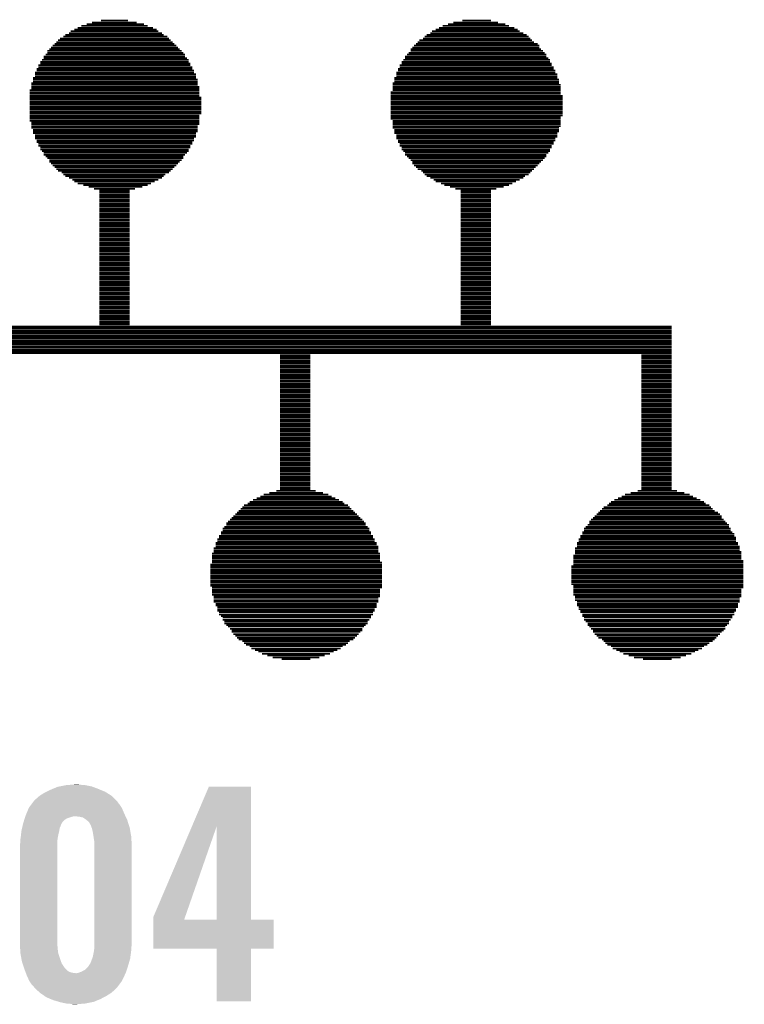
# Model space of a CAD drawing. Extents: x -9 to 122, y -9 to 65.
# Tile 272 of 308: x 95.98 to 100.47, y 28.24 to 34.35. Entities that reach past the tile are written whole.
import ezdxf

# ---------------------------------------------------------------- set-up
doc = ezdxf.new("R2010")
doc.units = 0
doc.layers.add('CLICKER_4_FOR_R7FA4M2A_V100_GTO', color=12, linetype='CONTINUOUS')

msp = doc.modelspace()

# ---------------------------------------------------------------- linework, layer by layer
at = {"layer": 'CLICKER_4_FOR_R7FA4M2A_V100_GTO', "const_width": 0.01016}
for points in [[(96.35744, 34.31286), (96.76892, 34.31286)], [(96.39046, 34.32302), (96.74606, 34.32302)], [(96.42348, 34.33318), (96.70034, 34.33318)], [(96.47936, 34.34588), (96.647, 34.34588)], [(98.59772, 34.31286), (99.0092, 34.31286)], [(98.63074, 34.32302), (98.98634, 34.32302)], [(98.66376, 34.33318), (98.94062, 34.33318)], [(98.71964, 34.34588), (98.89744, 34.34588)], [(96.25838, 34.25698), (96.86798, 34.25698)], [(96.28124, 34.26714), (96.85782, 34.26714)], [(96.2914, 34.27984), (96.83496, 34.27984)], [(96.31426, 34.29), (96.8248, 34.29)], [(96.33458, 34.30016), (96.80194, 34.30016)], [(98.49866, 34.25698), (99.11842, 34.25698)], [(98.52152, 34.26714), (99.0981, 34.26714)], [(98.53168, 34.27984), (99.07524, 34.27984)], [(98.55454, 34.29), (99.06254, 34.29)], [(98.57486, 34.30016), (99.04222, 34.30016)], [(96.17964, 34.19094), (96.94672, 34.19094)], [(96.19234, 34.2011), (96.93402, 34.2011)], [(96.2025, 34.21126), (96.92386, 34.21126)], [(96.21266, 34.22396), (96.91116, 34.22396)], [(96.22536, 34.23412), (96.901, 34.23412)], [(96.24568, 34.24682), (96.89084, 34.24682)], [(98.41992, 34.19094), (99.19716, 34.19094)], [(98.43262, 34.2011), (99.187, 34.2011)], [(98.44278, 34.21126), (99.16414, 34.21126)], [(98.45294, 34.22396), (99.15144, 34.22396)], [(98.4758, 34.23412), (99.14128, 34.23412)], [(98.48596, 34.24682), (99.13112, 34.24682)], [(96.13646, 34.13506), (97.00006, 34.13506)], [(96.14662, 34.15792), (96.97974, 34.15792)], [(96.14662, 34.14522), (96.9899, 34.14522)], [(96.15932, 34.16808), (96.96704, 34.16808)], [(96.16948, 34.17824), (96.95688, 34.17824)], [(98.37674, 34.13506), (99.24034, 34.13506)], [(98.3869, 34.14522), (99.23018, 34.14522)], [(98.3996, 34.16808), (99.20732, 34.16808)], [(98.3996, 34.15792), (99.22002, 34.15792)], [(98.40976, 34.17824), (99.19716, 34.17824)], [(96.09074, 34.06902), (97.03308, 34.06902)], [(96.10344, 34.08934), (97.02292, 34.08934)], [(96.10344, 34.07918), (97.03308, 34.07918)], [(96.1136, 34.10204), (97.02292, 34.10204)], [(96.12376, 34.12236), (97.00006, 34.12236)], [(96.12376, 34.1122), (97.01276, 34.1122)], [(98.33102, 34.06902), (99.27336, 34.06902)], [(98.34372, 34.08934), (99.2632, 34.08934)], [(98.34372, 34.07918), (99.27336, 34.07918)], [(98.35388, 34.10204), (99.2632, 34.10204)], [(98.36404, 34.12236), (99.24034, 34.12236)], [(98.36404, 34.1122), (99.25304, 34.1122)], [(96.07042, 34.0233), (97.05594, 34.0233)], [(96.07042, 34.01314), (97.06864, 34.01314)], [(96.08058, 34.04616), (97.04578, 34.04616)], [(96.08058, 34.036), (97.05594, 34.036)], [(96.09074, 34.05632), (97.04578, 34.05632)], [(98.3107, 34.0233), (99.29622, 34.0233)], [(98.3107, 34.01314), (99.30892, 34.01314)], [(98.32086, 34.04616), (99.28606, 34.04616)], [(98.32086, 34.036), (99.29622, 34.036)], [(98.33102, 34.05632), (99.28606, 34.05632)], [(96.04756, 33.95726), (97.0788, 33.95726)], [(96.04756, 33.9471), (97.0788, 33.9471)], [(96.05772, 33.99028), (97.06864, 33.99028)], [(96.05772, 33.98012), (97.0788, 33.98012)], [(96.05772, 33.96742), (97.0788, 33.96742)], [(96.07042, 34.00044), (97.06864, 34.00044)], [(98.28784, 33.95726), (99.31908, 33.95726)], [(98.28784, 33.9471), (99.32924, 33.9471)], [(98.298, 33.99028), (99.30892, 33.99028)], [(98.298, 33.98012), (99.31908, 33.98012)], [(98.298, 33.96742), (99.31908, 33.96742)], [(98.3107, 34.00044), (99.30892, 34.00044)], [(96.0374, 33.91408), (97.08896, 33.91408)], [(96.0374, 33.90138), (97.08896, 33.90138)], [(96.0374, 33.89122), (97.08896, 33.89122)], [(96.04756, 33.9344), (97.08896, 33.9344)], [(96.04756, 33.92424), (97.08896, 33.92424)], [(98.27514, 33.90138), (99.32924, 33.90138)], [(98.27514, 33.89122), (99.32924, 33.89122)], [(98.28784, 33.9344), (99.32924, 33.9344)], [(98.28784, 33.92424), (99.32924, 33.92424)], [(98.28784, 33.91408), (99.32924, 33.91408)], [(96.0374, 33.87852), (97.08896, 33.87852)], [(96.0374, 33.86836), (97.10166, 33.86836)], [(96.0374, 33.8582), (97.10166, 33.8582)], [(96.0374, 33.8455), (97.10166, 33.8455)], [(96.0374, 33.83534), (97.10166, 33.83534)], [(96.0374, 33.82518), (97.10166, 33.82518)], [(98.27514, 33.87852), (99.34194, 33.87852)], [(98.27514, 33.86836), (99.34194, 33.86836)], [(98.27514, 33.8582), (99.34194, 33.8582)], [(98.27514, 33.8455), (99.34194, 33.8455)], [(98.27514, 33.83534), (99.34194, 33.83534)], [(98.27514, 33.82518), (99.34194, 33.82518)], [(96.0374, 33.81248), (97.10166, 33.81248)], [(96.0374, 33.80232), (97.10166, 33.80232)], [(96.0374, 33.79216), (97.10166, 33.79216)], [(96.0374, 33.77946), (97.10166, 33.77946)], [(96.0374, 33.7693), (97.10166, 33.7693)], [(98.27514, 33.81248), (99.34194, 33.81248)], [(98.27514, 33.80232), (99.34194, 33.80232)], [(98.27514, 33.79216), (99.34194, 33.79216)], [(98.27514, 33.77946), (99.34194, 33.77946)], [(98.27514, 33.7693), (99.34194, 33.7693)], [(96.0374, 33.7566), (97.08896, 33.7566)], [(96.0374, 33.74644), (97.08896, 33.74644)], [(96.0374, 33.73628), (97.08896, 33.73628)], [(96.0374, 33.72358), (97.08896, 33.72358)], [(96.04756, 33.71342), (97.08896, 33.71342)], [(96.04756, 33.70326), (97.08896, 33.70326)], [(98.27514, 33.7566), (99.34194, 33.7566)], [(98.27514, 33.74644), (99.32924, 33.74644)], [(98.27514, 33.73628), (99.32924, 33.73628)], [(98.28784, 33.72358), (99.32924, 33.72358)], [(98.28784, 33.71342), (99.32924, 33.71342)], [(98.28784, 33.70326), (99.32924, 33.70326)], [(96.04756, 33.69056), (97.0788, 33.69056)], [(96.04756, 33.6804), (97.0788, 33.6804)], [(96.05772, 33.6677), (97.0788, 33.6677)], [(96.05772, 33.65754), (97.0788, 33.65754)], [(96.05772, 33.64738), (97.06864, 33.64738)], [(98.28784, 33.69056), (99.32924, 33.69056)], [(98.28784, 33.6804), (99.31908, 33.6804)], [(98.298, 33.6677), (99.31908, 33.6677)], [(98.298, 33.65754), (99.31908, 33.65754)], [(98.298, 33.64738), (99.30892, 33.64738)], [(96.07042, 33.63468), (97.06864, 33.63468)], [(96.07042, 33.62452), (97.06864, 33.62452)], [(96.07042, 33.61436), (97.05594, 33.61436)], [(96.08058, 33.60166), (97.05594, 33.60166)], [(96.08058, 33.5915), (97.04578, 33.5915)], [(96.09074, 33.58134), (97.04578, 33.58134)], [(98.3107, 33.63468), (99.30892, 33.63468)], [(98.3107, 33.62452), (99.30892, 33.62452)], [(98.3107, 33.61436), (99.29622, 33.61436)], [(98.32086, 33.60166), (99.29622, 33.60166)], [(98.32086, 33.5915), (99.28606, 33.5915)], [(98.33102, 33.58134), (99.28606, 33.58134)], [(96.09074, 33.56864), (97.03308, 33.56864)], [(96.10344, 33.55848), (97.03308, 33.55848)], [(96.10344, 33.54578), (97.02292, 33.54578)], [(96.1136, 33.53562), (97.02292, 33.53562)], [(96.12376, 33.52546), (97.01276, 33.52546)], [(98.33102, 33.56864), (99.27336, 33.56864)], [(98.34372, 33.55848), (99.27336, 33.55848)], [(98.34372, 33.54578), (99.2632, 33.54578)], [(98.35388, 33.53562), (99.2632, 33.53562)], [(98.36404, 33.52546), (99.25304, 33.52546)], [(96.12376, 33.51276), (97.00006, 33.51276)], [(96.13646, 33.5026), (96.9899, 33.5026)], [(96.14662, 33.49244), (96.9899, 33.49244)], [(96.15932, 33.47974), (96.97974, 33.47974)], [(96.15932, 33.46958), (96.96704, 33.46958)], [(96.16948, 33.45942), (96.95688, 33.45942)], [(98.36404, 33.51276), (99.24034, 33.51276)], [(98.37674, 33.5026), (99.24034, 33.5026)], [(98.3869, 33.49244), (99.23018, 33.49244)], [(98.3996, 33.47974), (99.22002, 33.47974)], [(98.40976, 33.46958), (99.20732, 33.46958)], [(98.40976, 33.45942), (99.19716, 33.45942)], [(96.17964, 33.44672), (96.94672, 33.44672)], [(96.19234, 33.43656), (96.93402, 33.43656)], [(96.2025, 33.42386), (96.92386, 33.42386)], [(96.21266, 33.4137), (96.91116, 33.4137)], [(96.23552, 33.40354), (96.901, 33.40354)], [(98.41992, 33.44672), (99.187, 33.44672)], [(98.43262, 33.43656), (99.1743, 33.43656)], [(98.44278, 33.42386), (99.16414, 33.42386)], [(98.46564, 33.4137), (99.15144, 33.4137)], [(98.4758, 33.40354), (99.14128, 33.40354)], [(96.24568, 33.39084), (96.87814, 33.39084)], [(96.25838, 33.38068), (96.86798, 33.38068)], [(96.28124, 33.37052), (96.85782, 33.37052)], [(96.30156, 33.35782), (96.83496, 33.35782)], [(96.31426, 33.34766), (96.8121, 33.34766)], [(96.33458, 33.33496), (96.78924, 33.33496)], [(98.48596, 33.39084), (99.13112, 33.39084)], [(98.49866, 33.38068), (99.10826, 33.38068)], [(98.52152, 33.37052), (99.0981, 33.37052)], [(98.54184, 33.35782), (99.07524, 33.35782)], [(98.55454, 33.34766), (99.05238, 33.34766)], [(98.58756, 33.33496), (99.02952, 33.33496)], [(96.37014, 33.3248), (96.76892, 33.3248)], [(96.40316, 33.31464), (96.7359, 33.31464)], [(96.43618, 33.30194), (96.69018, 33.30194)], [(96.4692, 33.29178), (96.65716, 33.29178)], [(96.4692, 33.28162), (96.65716, 33.28162)], [(98.60788, 33.3248), (99.0092, 33.3248)], [(98.64344, 33.31464), (98.97618, 33.31464)], [(98.67646, 33.30194), (98.93046, 33.30194)], [(98.70948, 33.29178), (98.89744, 33.29178)], [(98.70948, 33.28162), (98.89744, 33.28162)], [(96.4692, 33.26892), (96.65716, 33.26892)], [(96.4692, 33.25876), (96.65716, 33.25876)], [(96.4692, 33.2486), (96.65716, 33.2486)], [(96.4692, 33.2359), (96.65716, 33.2359)], [(96.4692, 33.22574), (96.65716, 33.22574)], [(96.4692, 33.21304), (96.65716, 33.21304)], [(98.70948, 33.26892), (98.89744, 33.26892)], [(98.70948, 33.25876), (98.89744, 33.25876)], [(98.70948, 33.2486), (98.89744, 33.2486)], [(98.70948, 33.2359), (98.89744, 33.2359)], [(98.70948, 33.22574), (98.89744, 33.22574)], [(98.70948, 33.21304), (98.89744, 33.21304)], [(96.4692, 33.20288), (96.65716, 33.20288)], [(96.4692, 33.19272), (96.65716, 33.19272)], [(96.4692, 33.18002), (96.65716, 33.18002)], [(96.4692, 33.16986), (96.65716, 33.16986)], [(96.4692, 33.1597), (96.65716, 33.1597)], [(98.70948, 33.20288), (98.89744, 33.20288)], [(98.70948, 33.19272), (98.89744, 33.19272)], [(98.70948, 33.18002), (98.89744, 33.18002)], [(98.70948, 33.16986), (98.89744, 33.16986)], [(98.70948, 33.1597), (98.89744, 33.1597)], [(96.4692, 33.147), (96.65716, 33.147)], [(96.4692, 33.13684), (96.65716, 33.13684)], [(96.4692, 33.12668), (96.65716, 33.12668)], [(96.4692, 33.11398), (96.65716, 33.11398)], [(96.4692, 33.10382), (96.65716, 33.10382)], [(96.4692, 33.09112), (96.65716, 33.09112)], [(98.70948, 33.147), (98.89744, 33.147)], [(98.70948, 33.13684), (98.89744, 33.13684)], [(98.70948, 33.12668), (98.89744, 33.12668)], [(98.70948, 33.11398), (98.89744, 33.11398)], [(98.70948, 33.10382), (98.89744, 33.10382)], [(98.70948, 33.09112), (98.89744, 33.09112)], [(96.4692, 33.08096), (96.65716, 33.08096)], [(96.4692, 33.0708), (96.65716, 33.0708)], [(96.4692, 33.0581), (96.65716, 33.0581)], [(96.4692, 33.04794), (96.65716, 33.04794)], [(96.4692, 33.03778), (96.65716, 33.03778)], [(98.70948, 33.08096), (98.89744, 33.08096)], [(98.70948, 33.0708), (98.89744, 33.0708)], [(98.70948, 33.0581), (98.89744, 33.0581)], [(98.70948, 33.04794), (98.89744, 33.04794)], [(98.70948, 33.03778), (98.89744, 33.03778)], [(96.4692, 33.02508), (96.65716, 33.02508)], [(96.4692, 33.01492), (96.65716, 33.01492)], [(96.4692, 33.00476), (96.65716, 33.00476)], [(96.4692, 32.99206), (96.65716, 32.99206)], [(96.4692, 32.9819), (96.65716, 32.9819)], [(96.4692, 32.9692), (96.65716, 32.9692)], [(98.70948, 33.02508), (98.89744, 33.02508)], [(98.70948, 33.01492), (98.89744, 33.01492)], [(98.70948, 33.00476), (98.89744, 33.00476)], [(98.70948, 32.99206), (98.89744, 32.99206)], [(98.70948, 32.9819), (98.89744, 32.9819)], [(98.70948, 32.9692), (98.89744, 32.9692)], [(96.4692, 32.95904), (96.65716, 32.95904)], [(96.4692, 32.94888), (96.65716, 32.94888)], [(96.4692, 32.93618), (96.65716, 32.93618)], [(96.4692, 32.92602), (96.65716, 32.92602)], [(96.4692, 32.91586), (96.65716, 32.91586)], [(98.70948, 32.95904), (98.89744, 32.95904)], [(98.70948, 32.94888), (98.89744, 32.94888)], [(98.70948, 32.93618), (98.89744, 32.93618)], [(98.70948, 32.92602), (98.89744, 32.92602)], [(98.70948, 32.91586), (98.89744, 32.91586)], [(96.4692, 32.90316), (96.65716, 32.90316)], [(96.4692, 32.893), (96.65716, 32.893)], [(96.4692, 32.8803), (96.65716, 32.8803)], [(96.4692, 32.87014), (96.65716, 32.87014)], [(96.4692, 32.85998), (96.65716, 32.85998)], [(96.4692, 32.84728), (96.65716, 32.84728)], [(98.70948, 32.90316), (98.89744, 32.90316)], [(98.70948, 32.893), (98.89744, 32.893)], [(98.70948, 32.8803), (98.89744, 32.8803)], [(98.70948, 32.87014), (98.89744, 32.87014)], [(98.70948, 32.85998), (98.89744, 32.85998)], [(98.70948, 32.84728), (98.89744, 32.84728)], [(96.4692, 32.83712), (96.65716, 32.83712)], [(96.4692, 32.82696), (96.65716, 32.82696)], [(96.4692, 32.81426), (96.65716, 32.81426)], [(96.4692, 32.8041), (96.65716, 32.8041)], [(96.4692, 32.79394), (96.65716, 32.79394)], [(98.70948, 32.83712), (98.89744, 32.83712)], [(98.70948, 32.82696), (98.89744, 32.82696)], [(98.70948, 32.81426), (98.89744, 32.81426)], [(98.70948, 32.8041), (98.89744, 32.8041)], [(98.70948, 32.79394), (98.89744, 32.79394)], [(96.4692, 32.78124), (96.65716, 32.78124)], [(96.4692, 32.77108), (96.65716, 32.77108)], [(96.4692, 32.75838), (96.65716, 32.75838)], [(96.4692, 32.74822), (96.65716, 32.74822)], [(96.4692, 32.73806), (96.65716, 32.73806)], [(96.4692, 32.72536), (96.65716, 32.72536)], [(98.70948, 32.78124), (98.89744, 32.78124)], [(98.70948, 32.77108), (98.89744, 32.77108)], [(98.70948, 32.75838), (98.89744, 32.75838)], [(98.70948, 32.74822), (98.89744, 32.74822)], [(98.70948, 32.73806), (98.89744, 32.73806)], [(98.70948, 32.72536), (98.89744, 32.72536)], [(96.4692, 32.7152), (96.65716, 32.7152)], [(96.4692, 32.70504), (96.65716, 32.70504)], [(96.4692, 32.69234), (96.65716, 32.69234)], [(96.4692, 32.68218), (96.65716, 32.68218)], [(96.4692, 32.67202), (96.65716, 32.67202)], [(98.70948, 32.7152), (98.89744, 32.7152)], [(98.70948, 32.70504), (98.89744, 32.70504)], [(98.70948, 32.69234), (98.89744, 32.69234)], [(98.70948, 32.68218), (98.89744, 32.68218)], [(98.70948, 32.67202), (98.89744, 32.67202)], [(96.4692, 32.65932), (96.65716, 32.65932)], [(96.4692, 32.64916), (96.65716, 32.64916)], [(96.4692, 32.63646), (96.65716, 32.63646)], [(96.4692, 32.6263), (96.65716, 32.6263)], [(96.4692, 32.61614), (96.65716, 32.61614)], [(96.4692, 32.60344), (96.65716, 32.60344)], [(98.70948, 32.65932), (98.89744, 32.65932)], [(98.70948, 32.64916), (98.89744, 32.64916)], [(98.70948, 32.63646), (98.89744, 32.63646)], [(98.70948, 32.6263), (98.89744, 32.6263)], [(98.70948, 32.61614), (98.89744, 32.61614)], [(98.70948, 32.60344), (98.89744, 32.60344)], [(96.4692, 32.59328), (96.65716, 32.59328)], [(96.4692, 32.58312), (96.65716, 32.58312)], [(96.4692, 32.57042), (96.65716, 32.57042)], [(96.4692, 32.56026), (96.65716, 32.56026)], [(96.4692, 32.54756), (96.65716, 32.54756)], [(98.70948, 32.59328), (98.89744, 32.59328)], [(98.70948, 32.58312), (98.89744, 32.58312)], [(98.70948, 32.57042), (98.89744, 32.57042)], [(98.70948, 32.56026), (98.89744, 32.56026)], [(98.70948, 32.54756), (98.89744, 32.54756)], [(96.4692, 32.5374), (96.65716, 32.5374)], [(96.4692, 32.52724), (96.65716, 32.52724)], [(96.4692, 32.51454), (96.65716, 32.51454)], [(96.4692, 32.50438), (96.65716, 32.50438)], [(96.4692, 32.49422), (96.65716, 32.49422)], [(96.4692, 32.48152), (96.65716, 32.48152)], [(98.70948, 32.5374), (98.89744, 32.5374)], [(98.70948, 32.52724), (98.89744, 32.52724)], [(98.70948, 32.51454), (98.89744, 32.51454)], [(98.70948, 32.50438), (98.89744, 32.50438)], [(98.70948, 32.49422), (98.89744, 32.49422)], [(98.70948, 32.48152), (98.89744, 32.48152)], [(95.34906, 32.4485), (100.01758, 32.4485)], [(95.34906, 32.43834), (100.01758, 32.43834)], [(95.34906, 32.42564), (100.01758, 32.42564)], [(96.4692, 32.47136), (96.65716, 32.47136)], [(96.4692, 32.4612), (96.65716, 32.4612)], [(98.70948, 32.47136), (98.89744, 32.47136)], [(98.70948, 32.4612), (98.89744, 32.4612)], [(95.34906, 32.41548), (100.01758, 32.41548)], [(95.34906, 32.40532), (100.01758, 32.40532)], [(95.34906, 32.39262), (100.01758, 32.39262)], [(95.34906, 32.38246), (100.01758, 32.38246)], [(95.34906, 32.3723), (100.01758, 32.3723)], [(95.34906, 32.3596), (100.01758, 32.3596)], [(95.34906, 32.34944), (100.01758, 32.34944)], [(95.34906, 32.33928), (100.01758, 32.33928)], [(95.34906, 32.32658), (100.01758, 32.32658)], [(95.34906, 32.31642), (100.01758, 32.31642)], [(95.34906, 32.30372), (100.01758, 32.30372)], [(95.34906, 32.29356), (100.01758, 32.29356)], [(95.34906, 32.2834), (100.01758, 32.2834)], [(97.58934, 32.2707), (97.7773, 32.2707)], [(97.58934, 32.26054), (97.7773, 32.26054)], [(97.58934, 32.25038), (97.7773, 32.25038)], [(97.58934, 32.23768), (97.7773, 32.23768)], [(99.82962, 32.2707), (100.01758, 32.2707)], [(99.82962, 32.26054), (100.01758, 32.26054)], [(99.82962, 32.25038), (100.01758, 32.25038)], [(99.82962, 32.23768), (100.01758, 32.23768)], [(97.58934, 32.22752), (97.7773, 32.22752)], [(97.58934, 32.21736), (97.7773, 32.21736)], [(97.58934, 32.20466), (97.7773, 32.20466)], [(97.58934, 32.1945), (97.7773, 32.1945)], [(97.58934, 32.1818), (97.7773, 32.1818)], [(99.82962, 32.22752), (100.01758, 32.22752)], [(99.82962, 32.21736), (100.01758, 32.21736)], [(99.82962, 32.20466), (100.01758, 32.20466)], [(99.82962, 32.1945), (100.01758, 32.1945)], [(99.82962, 32.1818), (100.01758, 32.1818)], [(97.58934, 32.17164), (97.7773, 32.17164)], [(97.58934, 32.16148), (97.7773, 32.16148)], [(97.58934, 32.14878), (97.7773, 32.14878)], [(97.58934, 32.13862), (97.7773, 32.13862)], [(97.58934, 32.12846), (97.7773, 32.12846)], [(97.58934, 32.11576), (97.7773, 32.11576)], [(99.82962, 32.17164), (100.01758, 32.17164)], [(99.82962, 32.16148), (100.01758, 32.16148)], [(99.82962, 32.14878), (100.01758, 32.14878)], [(99.82962, 32.13862), (100.01758, 32.13862)], [(99.82962, 32.12846), (100.01758, 32.12846)], [(99.82962, 32.11576), (100.01758, 32.11576)], [(97.58934, 32.1056), (97.7773, 32.1056)], [(97.58934, 32.0929), (97.7773, 32.0929)], [(97.58934, 32.08274), (97.7773, 32.08274)], [(97.58934, 32.07258), (97.7773, 32.07258)], [(97.58934, 32.05988), (97.7773, 32.05988)], [(99.82962, 32.1056), (100.01758, 32.1056)], [(99.82962, 32.0929), (100.01758, 32.0929)], [(99.82962, 32.08274), (100.01758, 32.08274)], [(99.82962, 32.07258), (100.01758, 32.07258)], [(99.82962, 32.05988), (100.01758, 32.05988)], [(97.58934, 32.04972), (97.7773, 32.04972)], [(97.58934, 32.03956), (97.7773, 32.03956)], [(97.58934, 32.02686), (97.7773, 32.02686)], [(97.58934, 32.0167), (97.7773, 32.0167)], [(97.58934, 32.00654), (97.7773, 32.00654)], [(97.58934, 31.99384), (97.7773, 31.99384)], [(99.82962, 32.04972), (100.01758, 32.04972)], [(99.82962, 32.03956), (100.01758, 32.03956)], [(99.82962, 32.02686), (100.01758, 32.02686)], [(99.82962, 32.0167), (100.01758, 32.0167)], [(99.82962, 32.00654), (100.01758, 32.00654)], [(99.82962, 31.99384), (100.01758, 31.99384)], [(97.58934, 31.98368), (97.7773, 31.98368)], [(97.58934, 31.97098), (97.7773, 31.97098)], [(97.58934, 31.96082), (97.7773, 31.96082)], [(97.58934, 31.95066), (97.7773, 31.95066)], [(97.58934, 31.93796), (97.7773, 31.93796)], [(99.82962, 31.98368), (100.01758, 31.98368)], [(99.82962, 31.97098), (100.01758, 31.97098)], [(99.82962, 31.96082), (100.01758, 31.96082)], [(99.82962, 31.95066), (100.01758, 31.95066)], [(99.82962, 31.93796), (100.01758, 31.93796)], [(97.58934, 31.9278), (97.7773, 31.9278)], [(97.58934, 31.91764), (97.7773, 31.91764)], [(97.58934, 31.90494), (97.7773, 31.90494)], [(97.58934, 31.89478), (97.7773, 31.89478)], [(97.58934, 31.88462), (97.7773, 31.88462)], [(97.58934, 31.87192), (97.7773, 31.87192)], [(99.82962, 31.9278), (100.01758, 31.9278)], [(99.82962, 31.91764), (100.01758, 31.91764)], [(99.82962, 31.90494), (100.01758, 31.90494)], [(99.82962, 31.89478), (100.01758, 31.89478)], [(99.82962, 31.88462), (100.01758, 31.88462)], [(99.82962, 31.87192), (100.01758, 31.87192)], [(97.58934, 31.86176), (97.7773, 31.86176)], [(97.58934, 31.84906), (97.7773, 31.84906)], [(97.58934, 31.8389), (97.7773, 31.8389)], [(97.58934, 31.82874), (97.7773, 31.82874)], [(97.58934, 31.81604), (97.7773, 31.81604)], [(99.82962, 31.86176), (100.01758, 31.86176)], [(99.82962, 31.84906), (100.01758, 31.84906)], [(99.82962, 31.8389), (100.01758, 31.8389)], [(99.82962, 31.82874), (100.01758, 31.82874)], [(99.82962, 31.81604), (100.01758, 31.81604)], [(97.58934, 31.80588), (97.7773, 31.80588)], [(97.58934, 31.79572), (97.7773, 31.79572)], [(97.58934, 31.78302), (97.7773, 31.78302)], [(97.58934, 31.77286), (97.7773, 31.77286)], [(97.58934, 31.76016), (97.7773, 31.76016)], [(97.58934, 31.75), (97.7773, 31.75)], [(99.82962, 31.80588), (100.01758, 31.80588)], [(99.82962, 31.79572), (100.01758, 31.79572)], [(99.82962, 31.78302), (100.01758, 31.78302)], [(99.82962, 31.77286), (100.01758, 31.77286)], [(99.82962, 31.76016), (100.01758, 31.76016)], [(99.82962, 31.75), (100.01758, 31.75)], [(97.58934, 31.73984), (97.7773, 31.73984)], [(97.58934, 31.72714), (97.7773, 31.72714)], [(97.58934, 31.71698), (97.7773, 31.71698)], [(97.58934, 31.70682), (97.7773, 31.70682)], [(97.58934, 31.69412), (97.7773, 31.69412)], [(99.82962, 31.73984), (100.01758, 31.73984)], [(99.82962, 31.72714), (100.01758, 31.72714)], [(99.82962, 31.71698), (100.01758, 31.71698)], [(99.82962, 31.70682), (100.01758, 31.70682)], [(99.82962, 31.69412), (100.01758, 31.69412)], [(97.58934, 31.68396), (97.7773, 31.68396)], [(97.58934, 31.6738), (97.7773, 31.6738)], [(97.58934, 31.6611), (97.7773, 31.6611)], [(97.58934, 31.65094), (97.7773, 31.65094)], [(97.58934, 31.63824), (97.7773, 31.63824)], [(97.58934, 31.62808), (97.7773, 31.62808)], [(99.82962, 31.68396), (100.01758, 31.68396)], [(99.82962, 31.6738), (100.01758, 31.6738)], [(99.82962, 31.6611), (100.01758, 31.6611)], [(99.82962, 31.65094), (100.01758, 31.65094)], [(99.82962, 31.63824), (100.01758, 31.63824)], [(99.82962, 31.62808), (100.01758, 31.62808)], [(97.58934, 31.61792), (97.7773, 31.61792)], [(97.58934, 31.60522), (97.7773, 31.60522)], [(97.58934, 31.59506), (97.7773, 31.59506)], [(97.58934, 31.5849), (97.7773, 31.5849)], [(97.58934, 31.5722), (97.7773, 31.5722)], [(99.82962, 31.61792), (100.01758, 31.61792)], [(99.82962, 31.60522), (100.01758, 31.60522)], [(99.82962, 31.59506), (100.01758, 31.59506)], [(99.82962, 31.5849), (100.01758, 31.5849)], [(99.82962, 31.5722), (100.01758, 31.5722)], [(97.58934, 31.56204), (97.7773, 31.56204)], [(97.58934, 31.55188), (97.7773, 31.55188)], [(97.58934, 31.53918), (97.7773, 31.53918)], [(97.58934, 31.52902), (97.7773, 31.52902)], [(97.58934, 31.51632), (97.7773, 31.51632)], [(97.58934, 31.50616), (97.7773, 31.50616)], [(99.82962, 31.56204), (100.01758, 31.56204)], [(99.82962, 31.55188), (100.01758, 31.55188)], [(99.82962, 31.53918), (100.01758, 31.53918)], [(99.82962, 31.52902), (100.01758, 31.52902)], [(99.82962, 31.51632), (100.01758, 31.51632)], [(99.82962, 31.50616), (100.01758, 31.50616)], [(97.58934, 31.496), (97.7773, 31.496)], [(97.58934, 31.4833), (97.7773, 31.4833)], [(97.58934, 31.47314), (97.7773, 31.47314)], [(97.58934, 31.46298), (97.7773, 31.46298)], [(97.58934, 31.45028), (97.7773, 31.45028)], [(99.82962, 31.496), (100.01758, 31.496)], [(99.82962, 31.4833), (100.01758, 31.4833)], [(99.82962, 31.47314), (100.01758, 31.47314)], [(99.82962, 31.46298), (100.01758, 31.46298)], [(99.82962, 31.45028), (100.01758, 31.45028)], [(97.44456, 31.38424), (97.93224, 31.38424)], [(97.46742, 31.3944), (97.90938, 31.3944)], [(97.48774, 31.4071), (97.88906, 31.4071)], [(97.5233, 31.41726), (97.85604, 31.41726)], [(97.56648, 31.42996), (97.81032, 31.42996)], [(97.58934, 31.44012), (97.7773, 31.44012)], [(99.68484, 31.38424), (100.17252, 31.38424)], [(99.7077, 31.3944), (100.14966, 31.3944)], [(99.72802, 31.4071), (100.12934, 31.4071)], [(99.76358, 31.41726), (100.09632, 31.41726)], [(99.80676, 31.42996), (100.0506, 31.42996)], [(99.82962, 31.44012), (100.01758, 31.44012)], [(97.35566, 31.32836), (98.02114, 31.32836)], [(97.36582, 31.34106), (98.01098, 31.34106)], [(97.38868, 31.35122), (97.98812, 31.35122)], [(97.40138, 31.36138), (97.97796, 31.36138)], [(97.4217, 31.37408), (97.9551, 31.37408)], [(99.59594, 31.32836), (100.26142, 31.32836)], [(99.6188, 31.34106), (100.25126, 31.34106)], [(99.62896, 31.35122), (100.2284, 31.35122)], [(99.64166, 31.36138), (100.21824, 31.36138)], [(99.66198, 31.37408), (100.19538, 31.37408)], [(97.28962, 31.26232), (98.08718, 31.26232)], [(97.29978, 31.27248), (98.07702, 31.27248)], [(97.31248, 31.28518), (98.06686, 31.28518)], [(97.32264, 31.29534), (98.05416, 31.29534)], [(97.3328, 31.3055), (98.044, 31.3055)], [(97.3455, 31.3182), (98.0313, 31.3182)], [(99.5299, 31.26232), (100.32746, 31.26232)], [(99.54006, 31.27248), (100.32746, 31.27248)], [(99.55276, 31.28518), (100.3173, 31.28518)], [(99.56292, 31.29534), (100.3046, 31.29534)], [(99.57308, 31.3055), (100.28428, 31.3055)], [(99.58578, 31.3182), (100.27158, 31.3182)], [(97.2439, 31.20644), (98.1329, 31.20644)], [(97.2566, 31.2293), (98.1202, 31.2293)], [(97.2566, 31.21914), (98.1202, 31.21914)], [(97.26676, 31.23946), (98.11004, 31.23946)], [(97.27946, 31.25216), (98.09988, 31.25216)], [(99.48418, 31.20644), (100.37318, 31.20644)], [(99.49688, 31.21914), (100.37318, 31.21914)], [(99.50704, 31.23946), (100.35032, 31.23946)], [(99.50704, 31.2293), (100.36048, 31.2293)], [(99.5172, 31.25216), (100.34016, 31.25216)], [(97.21088, 31.15056), (98.16592, 31.15056)], [(97.21088, 31.1404), (98.16592, 31.1404)], [(97.22358, 31.17342), (98.15322, 31.17342)], [(97.22358, 31.16326), (98.15322, 31.16326)], [(97.23374, 31.19628), (98.14306, 31.19628)], [(97.23374, 31.18358), (98.14306, 31.18358)], [(99.45116, 31.15056), (100.4062, 31.15056)], [(99.45116, 31.1404), (100.41636, 31.1404)], [(99.46386, 31.17342), (100.3935, 31.17342)], [(99.46386, 31.16326), (100.4062, 31.16326)], [(99.47402, 31.19628), (100.38334, 31.19628)], [(99.47402, 31.18358), (100.38334, 31.18358)], [(97.19056, 31.10738), (98.18878, 31.10738)], [(97.19056, 31.09722), (98.18878, 31.09722)], [(97.19056, 31.08452), (98.19894, 31.08452)], [(97.20072, 31.13024), (98.17608, 31.13024)], [(97.20072, 31.11754), (98.17608, 31.11754)], [(99.43084, 31.10738), (100.42906, 31.10738)], [(99.43084, 31.09722), (100.42906, 31.09722)], [(99.43084, 31.08452), (100.43922, 31.08452)], [(99.441, 31.13024), (100.41636, 31.13024)], [(99.441, 31.11754), (100.41636, 31.11754)], [(97.1677, 31.04134), (98.2091, 31.04134)], [(97.1677, 31.02864), (98.2091, 31.02864)], [(97.1677, 31.01848), (98.2091, 31.01848)], [(97.17786, 31.07436), (98.19894, 31.07436)], [(97.17786, 31.06166), (98.19894, 31.06166)], [(97.17786, 31.0515), (98.19894, 31.0515)], [(99.40798, 31.02864), (100.44938, 31.02864)], [(99.40798, 31.01848), (100.44938, 31.01848)], [(99.41814, 31.07436), (100.43922, 31.07436)], [(99.41814, 31.06166), (100.43922, 31.06166)], [(99.41814, 31.0515), (100.44938, 31.0515)], [(99.41814, 31.04134), (100.44938, 31.04134)], [(97.15754, 30.97276), (98.2218, 30.97276)], [(97.15754, 30.9626), (98.2218, 30.9626)], [(97.1677, 31.00832), (98.2091, 31.00832)], [(97.1677, 30.99562), (98.2091, 30.99562)], [(97.1677, 30.98546), (98.2218, 30.98546)], [(99.39528, 30.9626), (100.46208, 30.9626)], [(99.40798, 31.00832), (100.44938, 31.00832)], [(99.40798, 30.99562), (100.46208, 30.99562)], [(99.40798, 30.98546), (100.46208, 30.98546)], [(99.40798, 30.97276), (100.46208, 30.97276)], [(97.15754, 30.95244), (98.2218, 30.95244)], [(97.15754, 30.93974), (98.2218, 30.93974)], [(97.15754, 30.92958), (98.2218, 30.92958)], [(97.15754, 30.91942), (98.2218, 30.91942)], [(97.15754, 30.90672), (98.2218, 30.90672)], [(97.15754, 30.89656), (98.2218, 30.89656)], [(99.39528, 30.95244), (100.46208, 30.95244)], [(99.39528, 30.93974), (100.46208, 30.93974)], [(99.39528, 30.92958), (100.46208, 30.92958)], [(99.39528, 30.91942), (100.46208, 30.91942)], [(99.39528, 30.90672), (100.46208, 30.90672)], [(99.39528, 30.89656), (100.46208, 30.89656)], [(97.15754, 30.8864), (98.2218, 30.8864)], [(97.15754, 30.8737), (98.2218, 30.8737)], [(97.15754, 30.86354), (98.2218, 30.86354)], [(97.15754, 30.85084), (98.2218, 30.85084)], [(97.15754, 30.84068), (98.2218, 30.84068)], [(99.39528, 30.8864), (100.46208, 30.8864)], [(99.39528, 30.8737), (100.46208, 30.8737)], [(99.39528, 30.86354), (100.46208, 30.86354)], [(99.39528, 30.85084), (100.46208, 30.85084)], [(99.40798, 30.84068), (100.46208, 30.84068)], [(97.1677, 30.83052), (98.2218, 30.83052)], [(97.1677, 30.81782), (98.2091, 30.81782)], [(97.1677, 30.80766), (98.2091, 30.80766)], [(97.1677, 30.7975), (98.2091, 30.7975)], [(97.1677, 30.7848), (98.2091, 30.7848)], [(97.17786, 30.77464), (98.2091, 30.77464)], [(99.40798, 30.83052), (100.46208, 30.83052)], [(99.40798, 30.81782), (100.44938, 30.81782)], [(99.40798, 30.80766), (100.44938, 30.80766)], [(99.40798, 30.7975), (100.44938, 30.7975)], [(99.40798, 30.7848), (100.44938, 30.7848)], [(99.41814, 30.77464), (100.44938, 30.77464)], [(97.17786, 30.76448), (98.19894, 30.76448)], [(97.17786, 30.75178), (98.19894, 30.75178)], [(97.17786, 30.74162), (98.19894, 30.74162)], [(97.19056, 30.72892), (98.18878, 30.72892)], [(97.19056, 30.71876), (98.18878, 30.71876)], [(99.41814, 30.76448), (100.43922, 30.76448)], [(99.41814, 30.75178), (100.43922, 30.75178)], [(99.43084, 30.74162), (100.43922, 30.74162)], [(99.43084, 30.72892), (100.42906, 30.72892)], [(99.43084, 30.71876), (100.42906, 30.71876)], [(97.20072, 30.7086), (98.18878, 30.7086)], [(97.20072, 30.6959), (98.17608, 30.6959)], [(97.20072, 30.68574), (98.17608, 30.68574)], [(97.21088, 30.67558), (98.16592, 30.67558)], [(97.21088, 30.66288), (98.16592, 30.66288)], [(97.22358, 30.65272), (98.15322, 30.65272)], [(99.441, 30.7086), (100.42906, 30.7086)], [(99.441, 30.6959), (100.41636, 30.6959)], [(99.45116, 30.68574), (100.41636, 30.68574)], [(99.45116, 30.67558), (100.4062, 30.67558)], [(99.46386, 30.66288), (100.4062, 30.66288)], [(99.46386, 30.65272), (100.3935, 30.65272)], [(97.23374, 30.64256), (98.15322, 30.64256)], [(97.23374, 30.62986), (98.14306, 30.62986)], [(97.2439, 30.6197), (98.1329, 30.6197)], [(97.2439, 30.607), (98.1329, 30.607)], [(97.2566, 30.59684), (98.1202, 30.59684)], [(99.47402, 30.64256), (100.3935, 30.64256)], [(99.47402, 30.62986), (100.38334, 30.62986)], [(99.48418, 30.6197), (100.37318, 30.6197)], [(99.49688, 30.607), (100.37318, 30.607)], [(99.49688, 30.59684), (100.36048, 30.59684)], [(97.26676, 30.58668), (98.11004, 30.58668)], [(97.27946, 30.57398), (98.09988, 30.57398)], [(97.28962, 30.56382), (98.09988, 30.56382)], [(97.28962, 30.55366), (98.08718, 30.55366)], [(97.29978, 30.54096), (98.07702, 30.54096)], [(97.31248, 30.5308), (98.06686, 30.5308)], [(99.50704, 30.58668), (100.35032, 30.58668)], [(99.5172, 30.57398), (100.35032, 30.57398)], [(99.5299, 30.56382), (100.34016, 30.56382)], [(99.5299, 30.55366), (100.32746, 30.55366)], [(99.54006, 30.54096), (100.3173, 30.54096)], [(99.55276, 30.5308), (100.3046, 30.5308)], [(97.32264, 30.5181), (98.05416, 30.5181)], [(97.3328, 30.50794), (98.044, 30.50794)], [(97.35566, 30.49778), (98.02114, 30.49778)], [(97.36582, 30.48508), (98.01098, 30.48508)], [(97.37852, 30.47492), (97.99828, 30.47492)], [(97.40138, 30.46476), (97.97796, 30.46476)], [(99.56292, 30.5181), (100.29444, 30.5181)], [(99.58578, 30.50794), (100.28428, 30.50794)], [(99.59594, 30.49778), (100.27158, 30.49778)], [(99.6061, 30.48508), (100.25126, 30.48508)], [(99.6188, 30.47492), (100.23856, 30.47492)], [(99.64166, 30.46476), (100.21824, 30.46476)], [(97.41154, 30.45206), (97.96526, 30.45206)], [(97.4344, 30.4419), (97.94494, 30.4419)], [(97.45472, 30.43174), (97.92208, 30.43174)], [(97.47758, 30.41904), (97.89922, 30.41904)], [(97.5106, 30.40888), (97.8662, 30.40888)], [(99.65182, 30.45206), (100.20554, 30.45206)], [(99.67468, 30.4419), (100.18268, 30.4419)], [(99.695, 30.43174), (100.16236, 30.43174)], [(99.71786, 30.41904), (100.1395, 30.41904)], [(99.75088, 30.40888), (100.10648, 30.40888)], [(97.54362, 30.39618), (97.83318, 30.39618)], [(97.5995, 30.38602), (97.7773, 30.38602)], [(99.7839, 30.39618), (100.07346, 30.39618)], [(99.83978, 30.38602), (100.01758, 30.38602)]]:
    msp.add_lwpolyline(points, dxfattribs=at)
at = {"layer": 'CLICKER_4_FOR_R7FA4M2A_V100_GTO'}
for points in [[(96.098362, 29.53766), (96.126302, 29.55544), (96.5454, 29.53766), (96.51695, 29.55544)], [(96.126302, 29.55544), (96.141536, 29.563058), (96.51695, 29.55544), (96.50476, 29.563058)], [(96.141536, 29.563058), (96.16186, 29.57322), (96.50476, 29.563058), (96.480084, 29.57322)], [(96.16186, 29.57322), (96.179958, 29.58084), (96.480084, 29.57322), (96.46158, 29.58084)], [(96.179958, 29.58084), (96.210122, 29.59354), (96.46158, 29.58084), (96.427712, 29.59354)], [(96.210122, 29.59354), (96.22281, 29.596078), (96.427712, 29.59354), (96.420942, 29.596078)], [(96.22281, 29.596078), (96.26092, 29.6037), (96.420942, 29.596078), (96.382842, 29.6037)], [(96.26092, 29.6037), (96.291398, 29.60624), (96.382842, 29.6037), (96.352358, 29.60624)], [(96.291398, 29.60624), (96.321878, 29.60878), (96.352358, 29.60624), (96.337122, 29.60878)], [(97.042412, 29.347036), (97.147386, 29.593518), (97.409008, 29.347036), (97.409, 29.593518)], [(97.147386, 29.593518), (97.147396, 29.59354), (97.409, 29.593518), (97.147396, 29.59354)], [(96.047562, 29.48432), (96.057086, 29.49702), (96.59366, 29.48432), (96.5835, 29.49702)], [(96.057086, 29.49702), (96.060894, 29.502096), (96.5835, 29.49702), (96.580962, 29.502096)], [(96.060894, 29.502096), (96.062802, 29.50464), (96.580962, 29.502096), (96.57842, 29.50464)], [(96.062802, 29.50464), (96.07804, 29.51988), (96.57842, 29.50464), (96.56318, 29.51988)], [(96.07804, 29.51988), (96.098358, 29.537658), (96.56318, 29.51988), (96.545402, 29.537658)], [(96.098358, 29.537658), (96.098362, 29.53766), (96.545402, 29.537658), (96.5454, 29.53766)], [(96.016276, 29.4259), (96.031252, 29.46146), (96.62414, 29.4259), (96.6089, 29.46146)], [(96.031252, 29.46146), (96.032322, 29.464), (96.6089, 29.46146), (96.607208, 29.464)], [(96.032322, 29.464), (96.047562, 29.48432), (96.607208, 29.464), (96.59366, 29.48432)], [(95.99676, 29.367478), (95.999166, 29.3751), (96.236244, 29.367478), (96.240602, 29.3751)], [(95.999166, 29.3751), (96.003176, 29.3878), (96.240602, 29.3751), (96.2533, 29.3878)], [(96.003176, 29.3878), (96.006384, 29.39796), (96.2533, 29.3878), (96.26854, 29.39796)], [(96.006384, 29.39796), (96.009592, 29.40812), (96.26854, 29.39796), (96.299022, 29.40812)], [(96.009592, 29.40812), (96.010394, 29.41066), (96.299022, 29.40812), (96.311722, 29.41066)], [(96.010394, 29.41066), (96.011998, 29.41574), (96.631254, 29.41066), (96.628882, 29.41574)], [(96.011998, 29.41574), (96.016276, 29.4259), (96.628882, 29.41574), (96.62414, 29.4259)], [(96.34728, 29.40812), (96.32188, 29.41066), (96.632438, 29.40812), (96.631254, 29.41066)], [(96.367604, 29.403038), (96.34728, 29.40812), (96.63481, 29.403038), (96.632438, 29.40812)], [(96.38284, 29.39288), (96.367604, 29.403038), (96.639552, 29.39288), (96.63481, 29.403038)], [(96.389194, 29.387798), (96.38284, 29.39288), (96.641922, 29.387798), (96.639552, 29.39288)], [(96.39554, 29.38272), (96.389194, 29.387798), (96.643526, 29.38272), (96.641922, 29.387798)], [(96.405702, 29.372556), (96.39554, 29.38272), (96.646736, 29.372556), (96.643526, 29.38272)], [(96.410782, 29.3624), (96.405702, 29.372556), (96.649942, 29.3624), (96.646736, 29.372556)], [(95.98361, 29.2989), (95.986002, 29.319222), (96.2152, 29.2989), (96.22028, 29.319222)], [(95.986002, 29.319222), (95.9866, 29.3243), (96.22028, 29.319222), (96.221004, 29.3243)], [(95.9866, 29.3243), (95.989588, 29.337002), (96.221004, 29.3243), (96.222822, 29.337002)], [(95.989588, 29.337002), (95.991978, 29.347162), (96.222822, 29.337002), (96.2279, 29.347162)], [(95.991978, 29.347162), (95.993772, 29.354784), (96.2279, 29.347162), (96.23044, 29.354784)], [(95.993772, 29.354784), (95.99437, 29.357324), (96.23044, 29.354784), (96.230442, 29.357324)], [(95.99437, 29.357324), (95.99676, 29.367478), (96.230442, 29.357324), (96.236244, 29.367478)], [(96.41586, 29.357314), (96.410782, 29.3624), (96.651548, 29.357314), (96.649942, 29.3624)], [(96.415862, 29.354776), (96.41586, 29.357314), (96.65235, 29.354776), (96.651548, 29.357314)], [(96.421576, 29.33954), (96.415862, 29.354776), (96.65716, 29.33954), (96.65235, 29.354776)], [(96.42348, 29.334458), (96.421576, 29.33954), (96.658044, 29.334458), (96.65716, 29.33954)], [(96.42856, 29.3116), (96.42348, 29.334458), (96.66202, 29.3116), (96.658044, 29.334458)], [(96.433374, 29.281118), (96.42856, 29.3116), (96.66732, 29.281118), (96.66202, 29.3116)], [(96.804482, 28.788364), (97.042412, 29.347036), (97.001168, 28.788364), (97.195602, 29.347036)], [(97.195618, 28.77058), (97.195602, 29.347036), (97.409022, 28.77058), (97.409008, 29.347036)], [(95.97898, 29.26334), (95.98043, 29.273502), (96.209196, 29.26334), (96.21012, 29.273502)], [(95.97898, 29.248102), (95.97898, 29.26334), (96.20781, 29.248102), (96.209196, 29.26334)], [(95.98043, 29.273502), (95.98152, 29.28112), (96.21012, 29.273502), (96.211642, 29.28112)], [(95.98152, 29.28112), (95.98361, 29.2989), (96.211642, 29.28112), (96.2152, 29.2989)], [(96.43618, 29.26334), (96.433374, 29.281118), (96.668032, 29.26334), (96.66732, 29.281118)], [(96.43872, 29.245558), (96.43618, 29.26334), (96.668744, 29.245558), (96.668032, 29.26334)], [(95.97644, 29.235402), (95.97847, 29.24556), (96.20758, 29.235402), (96.20758, 29.24556)], [(95.97644, 28.62834), (95.97644, 29.235402), (96.20758, 28.62834), (96.20758, 29.235402)], [(95.97847, 29.24556), (95.97898, 29.248102), (96.20758, 29.24556), (96.20781, 29.248102)], [(96.43872, 29.21762), (96.43872, 29.245558), (96.66986, 29.21762), (96.668744, 29.245558)], [(96.43872, 28.610558), (96.43872, 29.21762), (96.66986, 28.610558), (96.66986, 29.21762)], [(96.80448, 28.770608), (96.804482, 28.788364), (96.99499, 28.770608), (97.001168, 28.788364)], [(96.80448, 28.77058), (96.80448, 28.770608), (97.195618, 28.77058), (96.99499, 28.770608)], [(96.80448, 28.770558), (96.80448, 28.77058), (97.5487, 28.770558), (97.409022, 28.77058)], [(96.80448, 28.590262), (96.80448, 28.770558), (97.548678, 28.590262), (97.5487, 28.770558)], [(95.97705, 28.613102), (95.97644, 28.62834), (96.20758, 28.613102), (96.20758, 28.62834)], [(95.977558, 28.600402), (95.97705, 28.613102), (96.21012, 28.600402), (96.20758, 28.613102)], [(95.97888, 28.567382), (95.977558, 28.600402), (96.21266, 28.567382), (96.21012, 28.600402)], [(96.43364, 28.56484), (96.436766, 28.58516), (96.66478, 28.56484), (96.66732, 28.58516)], [(96.436766, 28.58516), (96.43872, 28.597858), (96.66732, 28.58516), (96.66732, 28.597858)], [(96.43872, 28.600398), (96.43872, 28.610558), (96.66732, 28.600398), (96.66986, 28.610558)], [(96.43872, 28.597858), (96.43872, 28.600398), (96.66732, 28.597858), (96.66732, 28.600398)], [(97.195618, 28.59024), (96.80448, 28.590262), (97.548678, 28.59024), (97.548678, 28.590262)], [(97.19562, 28.590218), (97.195618, 28.59024), (97.409, 28.590218), (97.548678, 28.59024)], [(97.19564, 28.262602), (97.19562, 28.590218), (97.408978, 28.262602), (97.409, 28.590218)], [(95.97898, 28.564842), (95.97888, 28.567382), (96.213442, 28.564842), (96.21266, 28.567382)], [(95.984522, 28.53436), (95.97898, 28.564842), (96.22282, 28.53436), (96.213442, 28.564842)], [(95.98914, 28.50896), (95.984522, 28.53436), (96.231892, 28.50896), (96.22282, 28.53436)], [(96.413318, 28.498798), (96.423794, 28.526738), (96.65148, 28.498798), (96.6597, 28.526738)], [(96.423794, 28.526738), (96.428558, 28.539438), (96.6597, 28.526738), (96.661392, 28.539438)], [(96.428558, 28.539438), (96.43364, 28.56484), (96.661392, 28.539438), (96.66478, 28.56484)], [(95.992526, 28.498802), (95.98914, 28.50896), (96.23552, 28.498802), (96.231892, 28.50896)], [(96.002688, 28.46832), (95.992526, 28.498802), (96.25584, 28.46832), (96.23552, 28.498802)], [(96.00438, 28.46324), (96.002688, 28.46832), (96.26092, 28.46324), (96.25584, 28.46832)], [(96.007238, 28.455622), (96.00438, 28.46324), (96.268538, 28.455622), (96.26092, 28.46324)], [(96.011048, 28.445462), (96.007238, 28.455622), (96.283776, 28.445462), (96.268538, 28.455622)], [(96.35998, 28.448), (96.382838, 28.460698), (96.635146, 28.448), (96.639378, 28.460698)], [(96.382838, 28.460698), (96.393, 28.47086), (96.639378, 28.460698), (96.642766, 28.47086)], [(96.393, 28.47086), (96.40316, 28.48356), (96.642766, 28.47086), (96.647, 28.48356)], [(96.40316, 28.48356), (96.413318, 28.498798), (96.647, 28.48356), (96.65148, 28.498798)], [(96.012954, 28.44038), (96.011048, 28.445462), (96.301558, 28.44038), (96.283776, 28.445462)], [(96.013906, 28.43784), (96.012954, 28.44038), (96.32188, 28.43784), (96.301558, 28.44038)], [(96.01962, 28.4226), (96.013906, 28.43784), (96.62454, 28.4226), (96.63176, 28.43784)], [(96.03486, 28.38958), (96.01962, 28.4226), (96.608898, 28.38958), (96.62454, 28.4226)], [(96.326958, 28.43784), (96.339658, 28.44038), (96.63176, 28.43784), (96.632606, 28.44038)], [(96.339658, 28.44038), (96.35998, 28.448), (96.632606, 28.44038), (96.635146, 28.448)], [(96.0501, 28.36672), (96.03486, 28.38958), (96.591752, 28.36672), (96.608898, 28.38958)], [(96.062798, 28.35402), (96.0501, 28.36672), (96.582228, 28.35402), (96.591752, 28.36672)], [(96.065338, 28.348944), (96.062798, 28.35402), (96.57842, 28.348944), (96.582228, 28.35402)], [(96.065344, 28.34894), (96.065338, 28.348944), (96.578418, 28.34894), (96.57842, 28.348944)], [(96.081754, 28.3337), (96.065344, 28.34894), (96.56318, 28.3337), (96.578418, 28.34894)], [(96.100898, 28.315922), (96.081754, 28.3337), (96.54286, 28.315922), (96.56318, 28.3337)], [(96.100902, 28.31592), (96.100898, 28.315922), (96.542858, 28.31592), (96.54286, 28.315922)], [(96.12676, 28.298142), (96.100902, 28.31592), (96.51492, 28.298142), (96.542858, 28.31592)], [(96.141538, 28.287982), (96.12676, 28.298142), (96.495872, 28.287982), (96.51492, 28.298142)], [(96.166216, 28.27782), (96.141538, 28.287982), (96.476822, 28.27782), (96.495872, 28.287982)], [(96.184718, 28.2702), (96.166216, 28.27782), (96.458314, 28.2702), (96.476822, 28.27782)], [(96.219264, 28.26004), (96.184718, 28.2702), (96.433638, 28.26004), (96.458314, 28.2702)], [(96.2279, 28.2575), (96.219264, 28.26004), (96.420938, 28.2575), (96.433638, 28.26004)], [(96.263458, 28.24988), (96.2279, 28.2575), (96.38284, 28.24988), (96.420938, 28.2575)], [(96.29394, 28.24734), (96.263458, 28.24988), (96.35236, 28.24734), (96.38284, 28.24988)], [(96.306638, 28.2448), (96.29394, 28.24734), (96.321882, 28.2448), (96.35236, 28.24734)], [(97.408978, 28.26258), (97.19564, 28.262602), (97.408978, 28.26258), (97.408978, 28.262602)]]:
    msp.add_solid(points, dxfattribs=at)

doc.saveas('drawing.dxf')
